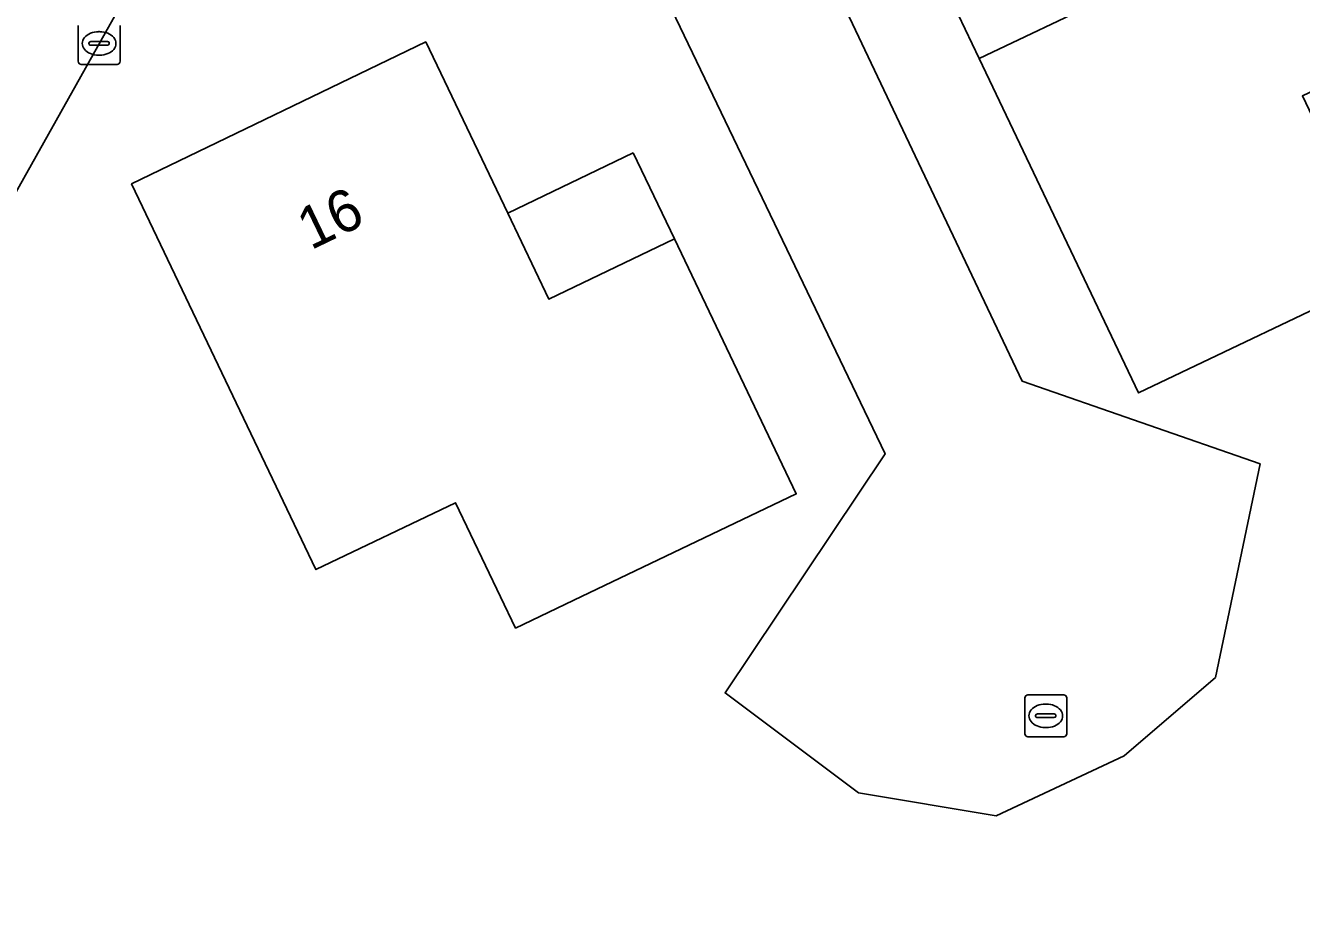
# Model space of a CAD drawing. Extents: x 163266 to 164362, y 381528 to 382286.
# Drawn here: x 163603.38 to 163633.76, y 381629.72 to 381650.64 of the extents above; entities that cross this region are included whole.
import ezdxf

# ---------------------------------------------------------------- set-up
doc = ezdxf.new("R2010")
doc.units = 0
for name, color, linetype in [('IMGEO_Erf', 7, 'Continuous'), ('IMGEO_Kolk', 7, 'Continuous'), ('IMGEO_Pand', 7, 'Continuous'), ('IMGEO_Pand_nummerreeks', 7, 'Continuous'), ('IMGEO_Pand_overbouw', 7, 'Continuous'), ('IMGEO_Rijbaan_lokaal_open', 7, 'Continuous')]:
    doc.layers.add(name, color=color, linetype=linetype)

msp = doc.modelspace()

# ---------------------------------------------------------------- linework, layer by layer
at = {"layer": 'IMGEO_Erf'}
for points in [[(163635.811, 381644.72), (163629.88, 381641.895), (163626.086, 381649.857), (163629.066, 381651.277), (163628.4, 381652.675), (163626.469, 381656.729), (163633.483, 381660.082), (163634.774, 381657.374), (163637.931, 381658.883), (163640.943, 381652.564), (163637.785, 381651.055), (163637.858, 381650.901), (163633.788, 381648.962)], [(163614.864, 381646.176), (163615.843, 381644.129), (163618.833, 381645.559), (163621.734, 381639.492), (163616.62, 381637.047), (163615.051, 381636.297), (163613.625, 381639.279), (163610.298, 381637.689), (163605.91, 381646.869), (163612.915, 381650.25)]]:
    msp.add_lwpolyline(points, close=True, dxfattribs=at)
for points in [[(163620.155, 381656.837), (163627.113, 381642.174), (163632.779, 381640.204), (163631.718, 381635.122), (163629.543, 381633.257), (163626.498, 381631.83), (163623.217, 381632.374), (163620.04, 381634.754), (163623.848, 381640.445), (163616.821, 381655.083)], [(163608.001, 381655.317), (163597.502, 381636.602), (163599.222, 381635.625), (163598.049, 381633.549), (163598.442, 381633.306), (163596.599, 381630.014), (163582.081, 381604.121), (163581.708, 381604.343), (163581.508, 381603.985)]]:
    msp.add_lwpolyline(points, dxfattribs=at)
at = {"layer": 'IMGEO_Kolk'}
for p, q in [((163604.636, 381649.787), (163604.636, 381650.639)), ((163605.637, 381650.639), (163605.637, 381649.787)), ((163605.124, 381650.493), (163605.149, 381650.493)), ((163604.895, 381650.207), (163604.895, 381650.219)), ((163605.333, 381650.17), (163604.935, 381650.17)), ((163604.938, 381650.256), (163605.336, 381650.256)), ((163605.379, 381650.219), (163605.379, 381650.207)), ((163605.563, 381649.713), (163604.711, 381649.713)), ((163605.147, 381649.933), (163605.122, 381649.933)), ((163627.175, 381633.784), (163627.175, 381634.636)), ((163627.25, 381634.71), (163628.102, 381634.71)), ((163627.663, 381634.49), (163627.688, 381634.49)), ((163628.176, 381634.636), (163628.176, 381633.784)), ((163627.434, 381634.204), (163627.434, 381634.216)), ((163627.477, 381634.253), (163627.875, 381634.253)), ((163627.918, 381634.216), (163627.918, 381634.204)), ((163627.872, 381634.167), (163627.474, 381634.167)), ((163627.686, 381633.93), (163627.661, 381633.93)), ((163628.102, 381633.71), (163627.25, 381633.71))]:
    msp.add_line(p, q, dxfattribs=at)
for points in [[(163604.636, 381649.787), (163604.636, 381650.639)], [(163605.637, 381650.639), (163605.637, 381649.787)], [(163605.563, 381649.713), (163604.711, 381649.713)], [(163627.175, 381633.784), (163627.175, 381634.636)], [(163627.25, 381634.71), (163628.102, 381634.71)], [(163628.176, 381634.636), (163628.176, 381633.784)], [(163628.102, 381633.71), (163627.25, 381633.71)]]:
    msp.add_lwpolyline(points, dxfattribs=at)
for centre, radius, start, end in [((163604.935, 381650.216), 0.0403, 85.8775, 175.7526), ((163604.932, 381650.206), 0.0366, 178.938, 274.7102), ((163605.336, 381650.213), 0.043, 264.8664, 352.4533), ((163605.34, 381650.218), 0.0386, 1.7309, 96.639), ((163604.713, 381649.789), 0.0765, 181.552, 268.448), ((163604.713, 381649.789), 0.0765, 181.552, 268.448), ((163605.561, 381649.789), 0.0765, 271.552, 358.448), ((163605.561, 381649.789), 0.0765, 271.552, 358.448), ((163627.252, 381634.634), 0.0765, 91.552, 178.448), ((163627.252, 381634.634), 0.0765, 91.552, 178.448), ((163628.1, 381634.634), 0.0765, 1.552, 88.448), ((163628.1, 381634.634), 0.0765, 1.552, 88.448), ((163627.474, 381634.213), 0.0403, 85.8775, 175.7526), ((163627.471, 381634.203), 0.0366, 178.938, 274.7102), ((163627.875, 381634.21), 0.043, 264.8664, 352.4533), ((163627.879, 381634.215), 0.0386, 1.7309, 96.639), ((163627.252, 381633.786), 0.0765, 181.552, 268.448), ((163627.252, 381633.786), 0.0765, 181.552, 268.448), ((163628.1, 381633.786), 0.0765, 271.552, 358.448), ((163628.1, 381633.786), 0.0765, 271.552, 358.448)]:
    msp.add_arc(centre, radius, start, end, dxfattribs=at)
for centre, major_axis, ratio, start_param, end_param in [((163605.123, 381650.213), (-0.387, 0.002), 0.722429, 4.712389, 7.853982), ((163605.148, 381650.213), (-0.39, 0.002), 0.717154, 1.570796, 4.712389), ((163627.662, 381634.21), (-0.387, 0.002), 0.722429, 4.712389, 7.853982), ((163627.687, 381634.21), (-0.39, 0.002), 0.717154, 1.570796, 4.712389)]:
    msp.add_ellipse(centre, major_axis=major_axis, ratio=ratio, start_param=start_param, end_param=end_param, dxfattribs=at)
at = {"layer": 'IMGEO_Pand'}
for points in [[(163637.858, 381650.901), (163637.785, 381651.055), (163640.943, 381652.564), (163637.931, 381658.883), (163634.774, 381657.374), (163633.483, 381660.082), (163626.469, 381656.729), (163628.4, 381652.675), (163629.066, 381651.277), (163626.086, 381649.857), (163629.88, 381641.895), (163635.811, 381644.72), (163633.788, 381648.962)], [(163618.833, 381645.559), (163615.843, 381644.129), (163614.864, 381646.176), (163612.915, 381650.25), (163605.91, 381646.869), (163610.298, 381637.689), (163613.625, 381639.279), (163615.051, 381636.297), (163616.62, 381637.047), (163621.734, 381639.492)]]:
    msp.add_lwpolyline(points, close=True, dxfattribs=at)
at = {"layer": 'IMGEO_Pand_overbouw'}
for points in [[(163628.4, 381652.675), (163625.42, 381651.255), (163626.086, 381649.857), (163629.066, 381651.277)], [(163617.854, 381647.606), (163614.864, 381646.176), (163615.843, 381644.129), (163618.833, 381645.559)]]:
    msp.add_lwpolyline(points, close=True, dxfattribs=at)
at = {"layer": 'IMGEO_Rijbaan_lokaal_open'}
msp.add_lwpolyline([(163627.113, 381642.174), (163620.155, 381656.837), (163616.821, 381655.083), (163623.848, 381640.445), (163620.04, 381634.754), (163623.217, 381632.374), (163626.498, 381631.83), (163629.543, 381633.257), (163631.718, 381635.122), (163632.779, 381640.204)], close=True, dxfattribs=at)
msp.add_lwpolyline([(163568.675, 381586.379), (163570.211, 381583.162), (163570.401, 381582.765), (163582.919, 381588.471), (163585.659, 381589.713), (163586.942, 381590.334), (163586.783, 381590.674), (163581.284, 381602.447), (163579.965, 381605.349), (163597.502, 381636.602), (163608.001, 381655.317)], dxfattribs=at)

# ---------------------------------------------------------------- texts
at = {"layer": 'IMGEO_Pand_nummerreeks'}
msp.add_text('16', height=1, rotation=25.7659, dxfattribs=at).set_placement((163610.176, 381645.285))

doc.saveas('drawing.dxf')
